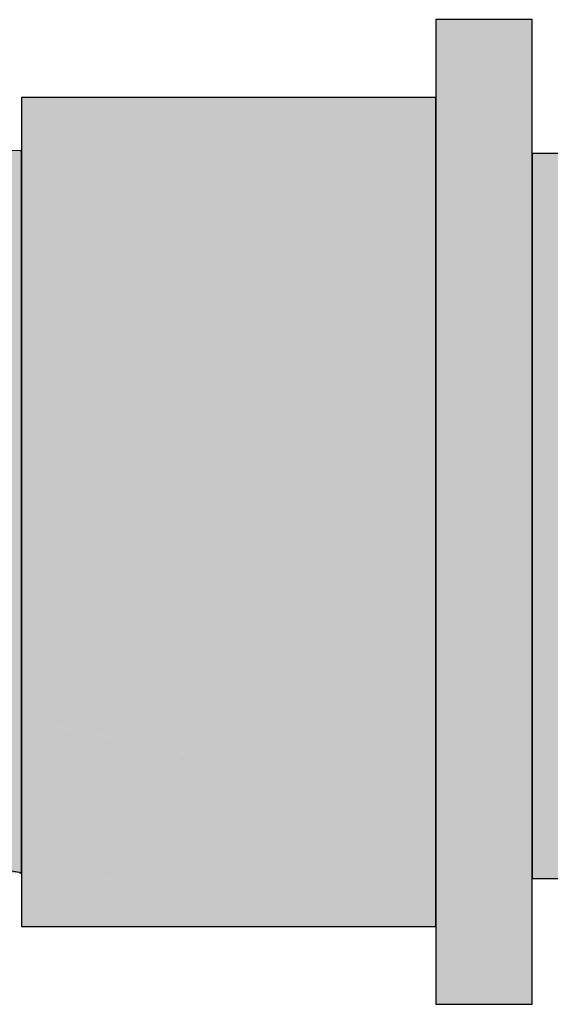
# Model space of a CAD drawing. Header units: millimetres. Extents: x -16331 to -10174, y -4135 to -3584.
# Tile 423 of 456: x -10185.1933 to -10185.1006, y -4010.6416 to -4010.4696. Entities that reach past the tile are written whole.
import ezdxf

# ---------------------------------------------------------------- set-up
doc = ezdxf.new("R2010")
doc.units = ezdxf.units.MM
doc.layers.add('AF-Condutos', color=4, linetype='Continuous')
doc.layers.add('AF-Conexões', color=4, linetype='Continuous')

msp = doc.modelspace()

# ---------------------------------------------------------------- hatches: boundary and pattern name
at = {"layer": 'AF-Condutos', "linetype": 'Continuous'}
msp.add_hatch(color=151, dxfattribs=at).paths.add_polyline_path([(-10185.10377, -4010.61958), (-10184.12377, -4010.61958), (-10184.12377, -4010.61405), (-10184.12377, -4010.59841), (-10184.12377, -4010.57536), (-10184.12377, -4010.5489), (-10184.12377, -4010.52359), (-10184.12377, -4010.50381), (-10184.12377, -4010.49298), (-10185.10377, -4010.49298), (-10185.10377, -4010.50381), (-10185.10377, -4010.52359), (-10185.10377, -4010.5489), (-10185.10377, -4010.57536), (-10185.10377, -4010.59841), (-10185.10377, -4010.61405)])
at = {"layer": 'AF-Conexões', "linetype": 'Continuous'}
for points in [[(-10185.12057, -4010.46958), (-10185.12057, -4010.47252), (-10185.12057, -4010.4811), (-10185.10597, -4010.49298), (-10185.10377, -4010.49477), (-10185.10377, -4010.49298), (-10185.10377, -4010.4811), (-10185.10377, -4010.47252), (-10185.10377, -4010.46958)], [(-10185.12057, -4010.4811), (-10185.12057, -4010.48318), (-10185.12057, -4010.49477), (-10185.12057, -4010.51258), (-10185.12057, -4010.53333), (-10185.12057, -4010.55559), (-10185.12057, -4010.57784), (-10185.12057, -4010.59859), (-10185.12057, -4010.6164), (-10185.11665, -4010.61958), (-10185.10377, -4010.63006), (-10185.10377, -4010.61958), (-10185.10377, -4010.6164), (-10185.10377, -4010.59859), (-10185.10377, -4010.57784), (-10185.10377, -4010.55559), (-10185.10377, -4010.53333), (-10185.10377, -4010.51258), (-10185.10377, -4010.49477), (-10185.11801, -4010.48318)], [(-10185.19297, -4010.48318), (-10185.19297, -4010.48565), (-10185.19297, -4010.49248), (-10185.19297, -4010.49288), (-10185.15377, -4010.49288), (-10185.12057, -4010.49288), (-10185.12057, -4010.48565), (-10185.12057, -4010.48318)], [(-10185.31958, -4010.52665), (-10185.31798, -4010.52391), (-10185.32361, -4010.53356), (-10185.32528, -4010.54298), (-10185.32752, -4010.55558), (-10185.32528, -4010.56819), (-10185.3253, -4010.55558), (-10185.32438, -4010.54256), (-10185.3253, -4010.55558), (-10185.32528, -4010.56819), (-10185.32361, -4010.5776), (-10185.32438, -4010.56861), (-10185.32431, -4010.55558), (-10185.32438, -4010.56861), (-10185.32361, -4010.5776), (-10185.31798, -4010.58726), (-10185.32043, -4010.57406), (-10185.31798, -4010.58726), (-10185.31235, -4010.59692), (-10185.31617, -4010.58791), (-10185.31235, -4010.59692), (-10185.30374, -4010.60406), (-10185.30555, -4010.60032), (-10185.29512, -4010.6112), (-10185.28458, -4010.61494), (-10185.29439, -4010.60921), (-10185.28169, -4010.61575), (-10185.27058, -4010.61884), (-10185.27554, -4010.61606), (-10185.28555, -4010.61086), (-10185.2991, -4010.59938), (-10185.30865, -4010.5866), (-10185.2991, -4010.59938), (-10185.28555, -4010.61086), (-10185.27554, -4010.61606), (-10185.26478, -4010.61897), (-10185.25069, -4010.61958), (-10185.26052, -4010.61843), (-10185.25044, -4010.6187), (-10185.26686, -4010.61515), (-10185.28081, -4010.60694), (-10185.29111, -4010.59603), (-10185.30125, -4010.5857), (-10185.31263, -4010.57009), (-10185.31747, -4010.55558), (-10185.32043, -4010.53711), (-10185.31747, -4010.55558), (-10185.31263, -4010.57009), (-10185.30125, -4010.5857), (-10185.29111, -4010.59603), (-10185.28081, -4010.60694), (-10185.26686, -4010.61515), (-10185.25044, -4010.6187), (-10185.23379, -4010.61938), (-10185.24699, -4010.61585), (-10185.26778, -4010.60673), (-10185.27851, -4010.59621), (-10185.29164, -4010.58575), (-10185.27851, -4010.59621), (-10185.28133, -4010.5834), (-10185.29961, -4010.57493), (-10185.30716, -4010.55558), (-10185.29961, -4010.57493), (-10185.28133, -4010.5834), (-10185.27851, -4010.59621), (-10185.26778, -4010.60673), (-10185.24699, -4010.61585), (-10185.23379, -4010.61938), (-10185.23291, -4010.61578), (-10185.2518, -4010.60694), (-10185.25695, -4010.59603), (-10185.2518, -4010.60694), (-10185.23291, -4010.61578), (-10185.23177, -4010.61086), (-10185.23208, -4010.61221), (-10185.22376, -4010.61359), (-10185.23208, -4010.61221), (-10185.23211, -4010.61233), (-10185.22329, -4010.61375), (-10185.22307, -4010.6137), (-10185.22329, -4010.61375), (-10185.23211, -4010.61233), (-10185.23291, -4010.61578), (-10185.23356, -4010.61844), (-10185.23379, -4010.61938), (-10185.23065, -4010.61856), (-10185.23379, -4010.61938), (-10185.22992, -4010.61926), (-10185.22879, -4010.61922), (-10185.22807, -4010.61867), (-10185.22846, -4010.61865), (-10185.22865, -4010.61864), (-10185.23022, -4010.61858), (-10185.22865, -4010.61864), (-10185.22846, -4010.61865), (-10185.22807, -4010.61867), (-10185.22757, -4010.61828), (-10185.22807, -4010.61867), (-10185.22879, -4010.61922), (-10185.22783, -4010.61868), (-10185.22597, -4010.61762), (-10185.22701, -4010.61786), (-10185.22652, -4010.61748), (-10185.22701, -4010.61786), (-10185.22597, -4010.61762), (-10185.22879, -4010.61922), (-10185.2209, -4010.61897), (-10185.20706, -4010.61955), (-10185.20653, -4010.61957), (-10185.19331, -4010.61863), (-10185.19335, -4010.61863), (-10185.20667, -4010.61924), (-10185.19297, -4010.61861), (-10185.20362, -4010.6169), (-10185.20798, -4010.6162), (-10185.22196, -4010.61596), (-10185.2187, -4010.61448), (-10185.21873, -4010.61442), (-10185.21886, -4010.61446), (-10185.22449, -4010.61592), (-10185.22287, -4010.61468), (-10185.22194, -4010.61396), (-10185.22287, -4010.61468), (-10185.22449, -4010.61592), (-10185.21886, -4010.61446), (-10185.21898, -4010.61438), (-10185.21912, -4010.61442), (-10185.21944, -4010.6143), (-10185.21967, -4010.61433), (-10185.21992, -4010.61422), (-10185.22012, -4010.61425), (-10185.22186, -4010.6139), (-10185.22012, -4010.61425), (-10185.21992, -4010.61422), (-10185.22019, -4010.61418), (-10185.21992, -4010.61422), (-10185.22103, -4010.61327), (-10185.21992, -4010.61422), (-10185.21967, -4010.61433), (-10185.21952, -4010.61429), (-10185.21806, -4010.61394), (-10185.21707, -4010.61265), (-10185.21806, -4010.61394), (-10185.21952, -4010.61429), (-10185.21967, -4010.61433), (-10185.21944, -4010.6143), (-10185.21912, -4010.61442), (-10185.21898, -4010.61438), (-10185.21886, -4010.61446), (-10185.21877, -4010.61441), (-10185.21824, -4010.61417), (-10185.21742, -4010.61408), (-10185.21965, -4010.616), (-10185.20798, -4010.6162), (-10185.21205, -4010.61186), (-10185.2163, -4010.61164), (-10185.21604, -4010.61129), (-10185.21875, -4010.61152), (-10185.21604, -4010.61129), (-10185.21581, -4010.611), (-10185.21805, -4010.61098), (-10185.21581, -4010.611), (-10185.21604, -4010.61129), (-10185.2163, -4010.61164), (-10185.21205, -4010.61186), (-10185.21282, -4010.61103), (-10185.21501, -4010.60996), (-10185.21606, -4010.60945), (-10185.23676, -4010.59938), (-10185.21606, -4010.60945), (-10185.21501, -4010.60996), (-10185.21282, -4010.61103), (-10185.21011, -4010.61105), (-10185.20887, -4010.61054), (-10185.20883, -4010.61052), (-10185.20847, -4010.60965), (-10185.20883, -4010.61052), (-10185.20113, -4010.60733), (-10185.20769, -4010.60778), (-10185.21365, -4010.60818), (-10185.20769, -4010.60778), (-10185.20113, -4010.60733), (-10185.20759, -4010.60752), (-10185.20113, -4010.60733), (-10185.20646, -4010.6048), (-10185.21327, -4010.60769), (-10185.21378, -4010.60771), (-10185.21327, -4010.60769), (-10185.21257, -4010.60678), (-10185.21327, -4010.60769), (-10185.20646, -4010.6048), (-10185.20865, -4010.60377), (-10185.20983, -4010.60321), (-10185.20646, -4010.6048), (-10185.20588, -4010.60339), (-10185.20646, -4010.6048), (-10185.19737, -4010.60911), (-10185.20898, -4010.61088), (-10185.21011, -4010.61105), (-10185.20905, -4010.61106), (-10185.19893, -4010.61115), (-10185.21282, -4010.61103), (-10185.20798, -4010.6162), (-10185.20245, -4010.61574), (-10185.20068, -4010.61342), (-10185.20245, -4010.61574), (-10185.19297, -4010.61494), (-10185.19297, -4010.6112), (-10185.19297, -4010.60406), (-10185.19297, -4010.60338), (-10185.19343, -4010.60399), (-10185.20532, -4010.60205), (-10185.19343, -4010.60399), (-10185.19297, -4010.60338), (-10185.20526, -4010.60191), (-10185.20854, -4010.60152), (-10185.20526, -4010.60191), (-10185.19297, -4010.60338), (-10185.2052, -4010.60175), (-10185.19297, -4010.60338), (-10185.19297, -4010.59692), (-10185.20457, -4010.60023), (-10185.20839, -4010.60132), (-10185.21593, -4010.60032), (-10185.20839, -4010.60132), (-10185.20457, -4010.60023), (-10185.20386, -4010.59853), (-10185.20655, -4010.59893), (-10185.20386, -4010.59853), (-10185.20457, -4010.60023), (-10185.19297, -4010.59692), (-10185.20152, -4010.59288), (-10185.19297, -4010.59692), (-10185.19297, -4010.58726), (-10185.20135, -4010.59246), (-10185.20181, -4010.59274), (-10185.20135, -4010.59246), (-10185.20107, -4010.59178), (-10185.20135, -4010.59246), (-10185.19297, -4010.58726), (-10185.19772, -4010.58742), (-10185.19929, -4010.58748), (-10185.21202, -4010.58791), (-10185.23822, -4010.58661), (-10185.254, -4010.58632), (-10185.26823, -4010.58534), (-10185.254, -4010.58632), (-10185.23822, -4010.58661), (-10185.21202, -4010.58791), (-10185.19929, -4010.58748), (-10185.19297, -4010.58726), (-10185.19816, -4010.58475), (-10185.19297, -4010.58726), (-10185.19297, -4010.57761), (-10185.19508, -4010.57733), (-10185.22026, -4010.57406), (-10185.24485, -4010.57009), (-10185.26471, -4010.57493), (-10185.28495, -4010.56813), (-10185.26471, -4010.57493), (-10185.24485, -4010.57009), (-10185.22026, -4010.57406), (-10185.19508, -4010.57733), (-10185.19297, -4010.57761), (-10185.19297, -4010.57223), (-10185.19477, -4010.57657), (-10185.19297, -4010.57223), (-10185.19297, -4010.56819), (-10185.20861, -4010.56861), (-10185.19297, -4010.56819), (-10185.19297, -4010.55558), (-10185.2088, -4010.55558), (-10185.21585, -4010.55558), (-10185.23791, -4010.55558), (-10185.25858, -4010.55558), (-10185.27733, -4010.55558), (-10185.29367, -4010.55558), (-10185.27733, -4010.55558), (-10185.25858, -4010.55558), (-10185.23791, -4010.55558), (-10185.21585, -4010.55558), (-10185.2088, -4010.55558), (-10185.19297, -4010.55558), (-10185.19297, -4010.54298), (-10185.19297, -4010.53894), (-10185.19477, -4010.5346), (-10185.20861, -4010.54256), (-10185.19477, -4010.5346), (-10185.19297, -4010.53894), (-10185.19297, -4010.53356), (-10185.19508, -4010.53384), (-10185.19297, -4010.53356), (-10185.19297, -4010.52391), (-10185.19816, -4010.52642), (-10185.22026, -4010.53711), (-10185.24485, -4010.54108), (-10185.26471, -4010.53624), (-10185.28495, -4010.54304), (-10185.29961, -4010.53624), (-10185.31263, -4010.54108), (-10185.29961, -4010.53624), (-10185.28495, -4010.54304), (-10185.26471, -4010.53624), (-10185.24485, -4010.54108), (-10185.22026, -4010.53711), (-10185.19816, -4010.52642), (-10185.19297, -4010.52391), (-10185.19928, -4010.52369), (-10185.20107, -4010.51938), (-10185.20152, -4010.51829), (-10185.2018, -4010.51843), (-10185.20152, -4010.51829), (-10185.20107, -4010.51938), (-10185.19928, -4010.52369), (-10185.19858, -4010.52263), (-10185.19928, -4010.52369), (-10185.19772, -4010.52375), (-10185.19297, -4010.52391), (-10185.19297, -4010.51425), (-10185.20386, -4010.51264), (-10185.20505, -4010.51419), (-10185.21202, -4010.52326), (-10185.23822, -4010.52456), (-10185.25379, -4010.52547), (-10185.26785, -4010.52542), (-10185.28133, -4010.52777), (-10185.29162, -4010.52583), (-10185.30075, -4010.52485), (-10185.30865, -4010.52456), (-10185.31617, -4010.52326), (-10185.30865, -4010.52456), (-10185.30075, -4010.52485), (-10185.29162, -4010.52583), (-10185.28133, -4010.52777), (-10185.26785, -4010.52542), (-10185.25379, -4010.52547), (-10185.23822, -4010.52456), (-10185.21202, -4010.52326), (-10185.20505, -4010.51419), (-10185.20386, -4010.51264), (-10185.20655, -4010.51224), (-10185.20386, -4010.51264), (-10185.19297, -4010.51425), (-10185.19297, -4010.50711), (-10185.19297, -4010.49997), (-10185.20532, -4010.50912), (-10185.19297, -4010.49997), (-10185.20646, -4010.50637), (-10185.20854, -4010.50965), (-10185.20646, -4010.50637), (-10185.20983, -4010.50796), (-10185.20864, -4010.5074), (-10185.20958, -4010.50668), (-10185.20864, -4010.5074), (-10185.20646, -4010.50637), (-10185.20113, -4010.50384), (-10185.19297, -4010.49997), (-10185.20741, -4010.50123), (-10185.20854, -4010.50133), (-10185.21153, -4010.50519), (-10185.20854, -4010.50133), (-10185.21451, -4010.50186), (-10185.21257, -4010.50439), (-10185.21175, -4010.50546), (-10185.21257, -4010.50439), (-10185.21451, -4010.50186), (-10185.21466, -4010.50279), (-10185.21451, -4010.50186), (-10185.21568, -4010.50196), (-10185.21568, -4010.50201), (-10185.21593, -4010.51085), (-10185.23676, -4010.51179), (-10185.25695, -4010.51514), (-10185.27247, -4010.51496), (-10185.25695, -4010.51514), (-10185.23676, -4010.51179), (-10185.21593, -4010.51085), (-10185.21568, -4010.50196), (-10185.23177, -4010.50031), (-10185.2518, -4010.50423), (-10185.23177, -4010.50031), (-10185.21575, -4010.50195), (-10185.21568, -4010.50196), (-10185.21518, -4010.50098), (-10185.21395, -4010.49853), (-10185.21801, -4010.49684), (-10185.21831, -4010.49691), (-10185.21801, -4010.49684), (-10185.21852, -4010.49663), (-10185.22009, -4010.49598), (-10185.22132, -4010.49768), (-10185.22009, -4010.49598), (-10185.2207, -4010.49573), (-10185.22275, -4010.49658), (-10185.2207, -4010.49573), (-10185.22009, -4010.49598), (-10185.21852, -4010.49663), (-10185.21801, -4010.49684), (-10185.21395, -4010.49853), (-10185.21238, -4010.49542), (-10185.21957, -4010.49526), (-10185.22195, -4010.49521), (-10185.22461, -4010.49515), (-10185.22195, -4010.49521), (-10185.2228, -4010.49486), (-10185.22195, -4010.49521), (-10185.21238, -4010.49542), (-10185.20153, -4010.49587), (-10185.19297, -4010.49622), (-10185.19297, -4010.49261), (-10185.19297, -4010.49248), (-10185.19313, -4010.49255), (-10185.19297, -4010.49248), (-10185.1932, -4010.49252), (-10185.2038, -4010.49412), (-10185.1932, -4010.49252), (-10185.19297, -4010.49248), (-10185.1933, -4010.49248), (-10185.20612, -4010.49234), (-10185.20729, -4010.49233), (-10185.2233, -4010.49465), (-10185.20729, -4010.49233), (-10185.2209, -4010.4922), (-10185.22458, -4010.49412), (-10185.2241, -4010.49432), (-10185.22458, -4010.49412), (-10185.22495, -4010.49489), (-10185.22458, -4010.49412), (-10185.22163, -4010.49258), (-10185.2209, -4010.4922), (-10185.22189, -4010.49224), (-10185.22469, -4010.49408), (-10185.2254, -4010.49455), (-10185.22649, -4010.49511), (-10185.24587, -4010.49602), (-10185.26778, -4010.50444), (-10185.29111, -4010.51514), (-10185.26778, -4010.50444), (-10185.24587, -4010.49602), (-10185.22649, -4010.49511), (-10185.22795, -4010.49273), (-10185.22811, -4010.49247), (-10185.22853, -4010.49249), (-10185.22811, -4010.49247), (-10185.22757, -4010.49288), (-10185.22548, -4010.49448), (-10185.22477, -4010.49404), (-10185.22548, -4010.49448), (-10185.22757, -4010.49288), (-10185.22811, -4010.49247), (-10185.22795, -4010.49273), (-10185.22649, -4010.49511), (-10185.2254, -4010.49455), (-10185.22469, -4010.49408), (-10185.22189, -4010.49224), (-10185.22193, -4010.49219), (-10185.22334, -4010.49218), (-10185.22193, -4010.49219), (-10185.222, -4010.49209), (-10185.22732, -4010.49158), (-10185.22915, -4010.49167), (-10185.23009, -4010.49184), (-10185.23526, -4010.49274), (-10185.22983, -4010.49195), (-10185.22895, -4010.49182), (-10185.22792, -4010.49213), (-10185.2282, -4010.4924), (-10185.22363, -4010.49217), (-10185.2282, -4010.4924), (-10185.22869, -4010.49242), (-10185.22882, -4010.49212), (-10185.22942, -4010.49212), (-10185.22882, -4010.49212), (-10185.2282, -4010.4924), (-10185.22792, -4010.49213), (-10185.22856, -4010.49213), (-10185.22792, -4010.49213), (-10185.22895, -4010.49182), (-10185.22983, -4010.49195), (-10185.23089, -4010.4921), (-10185.23526, -4010.49274), (-10185.23009, -4010.49184), (-10185.22915, -4010.49167), (-10185.23035, -4010.49173), (-10185.24561, -4010.49247), (-10185.26364, -4010.49532), (-10185.28081, -4010.50423), (-10185.2991, -4010.51179), (-10185.28081, -4010.50423), (-10185.26364, -4010.49532), (-10185.24561, -4010.49247), (-10185.25295, -4010.49178), (-10185.27319, -4010.49539), (-10185.26568, -4010.49254), (-10185.26721, -4010.49312), (-10185.27319, -4010.49539), (-10185.25752, -4010.4926), (-10185.26134, -4010.49257), (-10185.26285, -4010.49256), (-10185.26134, -4010.49257), (-10185.25752, -4010.4926), (-10185.25295, -4010.49178), (-10185.25829, -4010.49197), (-10185.26478, -4010.4922), (-10185.26679, -4010.49253), (-10185.28152, -4010.49497), (-10185.28555, -4010.50031), (-10185.2817, -4010.4952), (-10185.28152, -4010.49497), (-10185.28279, -4010.49559), (-10185.29209, -4010.50014), (-10185.28458, -4010.49622), (-10185.28809, -4010.49806), (-10185.28941, -4010.49874), (-10185.29209, -4010.50014), (-10185.29051, -4010.49937), (-10185.28893, -4010.4986), (-10185.28746, -4010.49787), (-10185.28575, -4010.49704), (-10185.28279, -4010.49559), (-10185.28248, -4010.49544), (-10185.28409, -4010.49597), (-10185.29512, -4010.49997), (-10185.30555, -4010.51085), (-10185.29847, -4010.50346), (-10185.29512, -4010.49997), (-10185.30082, -4010.50469), (-10185.30374, -4010.50711), (-10185.31235, -4010.51425), (-10185.31257, -4010.51443)], [(-10185.19297, -4010.49288), (-10185.19297, -4010.50439), (-10185.19297, -4010.51938), (-10185.19297, -4010.53684), (-10185.19297, -4010.55558), (-10185.19297, -4010.57433), (-10185.19297, -4010.59178), (-10185.12057, -4010.60678), (-10185.12057, -4010.59178), (-10185.12057, -4010.57433), (-10185.12057, -4010.55558), (-10185.12057, -4010.53684), (-10185.12057, -4010.51938), (-10185.12057, -4010.50439), (-10185.12057, -4010.49288)], [(-10185.19297, -4010.49622), (-10185.21238, -4010.49542), (-10185.21568, -4010.50196), (-10185.19297, -4010.49997)], [(-10185.12057, -4010.62552), (-10185.12057, -4010.61828), (-10185.12057, -4010.60678), (-10185.18529, -4010.59338), (-10185.19297, -4010.59178), (-10185.19297, -4010.60338), (-10185.19297, -4010.60678), (-10185.19297, -4010.61828)], [(-10185.20338, -4010.61694), (-10185.20332, -4010.61695), (-10185.19297, -4010.61494), (-10185.20206, -4010.61571), (-10185.20245, -4010.61574), (-10185.20798, -4010.6162), (-10185.20364, -4010.61692), (-10185.20296, -4010.61639), (-10185.20357, -4010.61691), (-10185.20331, -4010.61686)], [(-10185.19297, -4010.61869), (-10185.19297, -4010.61861), (-10185.19297, -4010.61494), (-10185.20339, -4010.61696), (-10185.19331, -4010.61863)], [(-10185.12057, -4010.63865), (-10185.12057, -4010.64158), (-10185.10377, -4010.64158), (-10185.10377, -4010.63865), (-10185.10377, -4010.63006), (-10185.10633, -4010.62798), (-10185.12057, -4010.6164), (-10185.12057, -4010.62798), (-10185.12057, -4010.63006)], [(-10185.19297, -4010.62552), (-10185.15177, -4010.62552), (-10185.12057, -4010.62552), (-10185.19108, -4010.61847), (-10185.19297, -4010.61828), (-10185.19297, -4010.61861), (-10185.19297, -4010.61869)], [(-10185.19297, -4010.62552), (-10185.19297, -4010.62798), (-10185.12057, -4010.62798), (-10185.12057, -4010.62552)]]:
    msp.add_hatch(color=161, dxfattribs=at).paths.add_polyline_path(points)

# ---------------------------------------------------------------- linework, layer by layer
at = {"layer": 'AF-Condutos'}
for p, q in [((-10184.12377, -4010.49298), (-10185.10377, -4010.49298)), ((-10185.10377, -4010.49298), (-10185.10377, -4010.50381)), ((-10185.10377, -4010.50381), (-10185.10377, -4010.52359)), ((-10185.10377, -4010.52359), (-10185.10377, -4010.5489)), ((-10185.10377, -4010.5489), (-10185.10377, -4010.57536)), ((-10185.10377, -4010.57536), (-10185.10377, -4010.59841)), ((-10185.10377, -4010.59841), (-10185.10377, -4010.61405)), ((-10185.10377, -4010.61405), (-10185.10377, -4010.61958)), ((-10185.10377, -4010.61958), (-10184.12377, -4010.61958))]:
    msp.add_line(p, q, dxfattribs=at)
at = {"layer": 'AF-Conexões'}
for p, q in [((-10185.12057, -4010.46958), (-10185.12057, -4010.47252)), ((-10185.10377, -4010.46958), (-10185.12057, -4010.46958)), ((-10185.10377, -4010.47252), (-10185.10377, -4010.46958)), ((-10185.12057, -4010.47252), (-10185.12057, -4010.4811)), ((-10185.10377, -4010.4811), (-10185.10377, -4010.47252)), ((-10185.12057, -4010.4811), (-10185.12057, -4010.48318)), ((-10185.10377, -4010.49298), (-10185.10377, -4010.4811)), ((-10185.19297, -4010.48318), (-10185.19297, -4010.48565)), ((-10185.12057, -4010.48318), (-10185.19297, -4010.48318)), ((-10185.12057, -4010.48318), (-10185.12057, -4010.49477)), ((-10185.12057, -4010.48565), (-10185.12057, -4010.48318)), ((-10185.19297, -4010.48565), (-10185.19297, -4010.49248)), ((-10185.12057, -4010.49288), (-10185.12057, -4010.48565)), ((-10185.1933, -4010.49248), (-10185.20612, -4010.49234)), ((-10185.19297, -4010.49248), (-10185.1933, -4010.49248)), ((-10185.19297, -4010.49248), (-10185.19297, -4010.49288)), ((-10185.19297, -4010.49261), (-10185.19297, -4010.49248)), ((-10185.19297, -4010.49622), (-10185.19297, -4010.49261)), ((-10185.19297, -4010.49288), (-10185.19297, -4010.50439)), ((-10185.12057, -4010.50439), (-10185.12057, -4010.49288)), ((-10185.10377, -4010.49477), (-10185.10377, -4010.49298)), ((-10185.12057, -4010.49477), (-10185.12057, -4010.51258)), ((-10185.10377, -4010.51258), (-10185.10377, -4010.49477)), ((-10185.19297, -4010.49997), (-10185.19297, -4010.49622)), ((-10185.19297, -4010.50711), (-10185.19297, -4010.49997)), ((-10185.19297, -4010.50439), (-10185.19297, -4010.51938)), ((-10185.12057, -4010.51938), (-10185.12057, -4010.50439)), ((-10185.19297, -4010.51425), (-10185.19297, -4010.50711)), ((-10185.12057, -4010.51258), (-10185.12057, -4010.53333)), ((-10185.10377, -4010.53333), (-10185.10377, -4010.51258)), ((-10185.19297, -4010.52391), (-10185.19297, -4010.51425)), ((-10185.19297, -4010.51938), (-10185.19297, -4010.53684)), ((-10185.12057, -4010.53684), (-10185.12057, -4010.51938)), ((-10185.19297, -4010.53356), (-10185.19297, -4010.52391)), ((-10185.19297, -4010.53894), (-10185.19297, -4010.53356)), ((-10185.12057, -4010.53333), (-10185.12057, -4010.55559)), ((-10185.10377, -4010.55559), (-10185.10377, -4010.53333)), ((-10185.19297, -4010.53684), (-10185.19297, -4010.55558)), ((-10185.12057, -4010.55558), (-10185.12057, -4010.53684)), ((-10185.19297, -4010.54298), (-10185.19297, -4010.53894)), ((-10185.19297, -4010.55558), (-10185.19297, -4010.54298)), ((-10185.19297, -4010.55558), (-10185.19297, -4010.57433)), ((-10185.19297, -4010.56819), (-10185.19297, -4010.55558)), ((-10185.12057, -4010.57433), (-10185.12057, -4010.55558)), ((-10185.12057, -4010.55559), (-10185.12057, -4010.57784)), ((-10185.10377, -4010.57784), (-10185.10377, -4010.55559)), ((-10185.19297, -4010.57223), (-10185.19297, -4010.56819)), ((-10185.19297, -4010.57761), (-10185.19297, -4010.57223)), ((-10185.19297, -4010.57433), (-10185.19297, -4010.59178)), ((-10185.12057, -4010.59178), (-10185.12057, -4010.57433)), ((-10185.19297, -4010.58726), (-10185.19297, -4010.57761)), ((-10185.12057, -4010.57784), (-10185.12057, -4010.59859)), ((-10185.10377, -4010.59859), (-10185.10377, -4010.57784)), ((-10185.19297, -4010.59692), (-10185.19297, -4010.58726)), ((-10185.19297, -4010.59178), (-10185.19297, -4010.60338)), ((-10185.12057, -4010.60678), (-10185.12057, -4010.59178)), ((-10185.19297, -4010.60338), (-10185.19297, -4010.59692)), ((-10185.12057, -4010.59859), (-10185.12057, -4010.6164)), ((-10185.10377, -4010.6164), (-10185.10377, -4010.59859)), ((-10185.19297, -4010.60338), (-10185.19297, -4010.60678)), ((-10185.19297, -4010.60406), (-10185.19297, -4010.60338)), ((-10185.19297, -4010.6112), (-10185.19297, -4010.60406)), ((-10185.19297, -4010.60678), (-10185.19297, -4010.61828)), ((-10185.12057, -4010.61828), (-10185.12057, -4010.60678)), ((-10185.19297, -4010.61494), (-10185.19297, -4010.6112)), ((-10185.19297, -4010.61861), (-10185.19297, -4010.61494)), ((-10185.19297, -4010.61861), (-10185.20362, -4010.6169)), ((-10185.12057, -4010.6164), (-10185.12057, -4010.62798)), ((-10185.10377, -4010.61958), (-10185.10377, -4010.6164)), ((-10185.19331, -4010.61863), (-10185.19297, -4010.61869)), ((-10185.19297, -4010.61828), (-10185.19297, -4010.61861)), ((-10185.19297, -4010.61861), (-10185.19297, -4010.61869)), ((-10185.19297, -4010.61869), (-10185.19297, -4010.61861)), ((-10185.19297, -4010.61869), (-10185.19297, -4010.62552)), ((-10185.12057, -4010.62552), (-10185.12057, -4010.61828)), ((-10185.10377, -4010.63006), (-10185.10377, -4010.61958)), ((-10185.19297, -4010.62552), (-10185.19297, -4010.62798)), ((-10185.12057, -4010.62798), (-10185.12057, -4010.62552)), ((-10185.19297, -4010.62798), (-10185.12057, -4010.62798)), ((-10185.12057, -4010.62798), (-10185.12057, -4010.63006)), ((-10185.12057, -4010.63006), (-10185.12057, -4010.63865)), ((-10185.10377, -4010.63865), (-10185.10377, -4010.63006)), ((-10185.12057, -4010.63865), (-10185.12057, -4010.64158)), ((-10185.10377, -4010.64158), (-10185.10377, -4010.63865)), ((-10185.12057, -4010.64158), (-10185.10377, -4010.64158))]:
    msp.add_line(p, q, dxfattribs=at)

doc.saveas('drawing.dxf')
